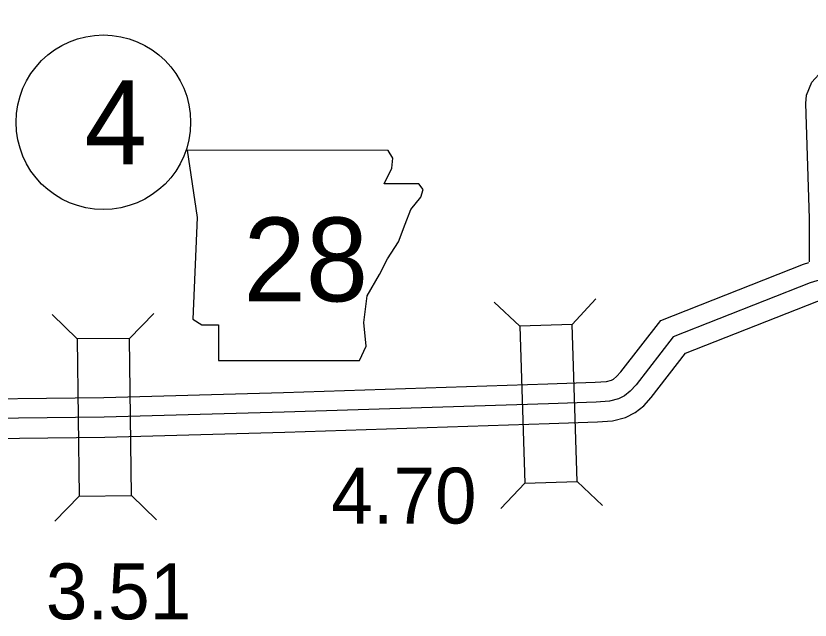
# Model space of a CAD drawing. Extents: x -83719 to 153526, y -11835 to 11446.
# Drawn here: x -2938.4 to -2738.1, y -663.4 to -511.2 of the extents above; entities that cross this region are included whole.
import ezdxf

# ---------------------------------------------------------------- set-up
doc = ezdxf.new("R2010")
doc.units = 0
for name, color, linetype in [('Level 10', 7, 'Continuous'), ('Level 20', 7, 'Continuous'), ('Level 21', 7, 'Continuous'), ('Level 27', 7, 'Continuous'), ('Level 58', 7, 'Continuous'), ('Level 59', 7, 'Continuous')]:
    doc.layers.add(name, color=color, linetype=linetype)

msp = doc.modelspace()

# ---------------------------------------------------------------- linework, layer by layer
at = {"layer": 'Level 10'}
for points in [[(-2738.32, -573.18), (-2738.33, -562.25), (-2739.22, -533.22), (-2739.07, -531.13), (-2737.69, -527.89), (-2735.1, -525.04), (-2720.01, -513.18), (-2717.66, -511.15)], [(-2959.78, -607.83), (-2916.2, -607.31), (-2870.9, -606.06), (-2804.3, -603.92), (-2792.31, -603.49), (-2789.51, -603.29), (-2788.24, -602.98), (-2787.72, -602.71), (-2786.93, -602.07), (-2785.84, -600.89), (-2775.75, -587.89), (-2739.79, -573.74), (-2738.44, -573.32)], [(-2959.1, -617.82), (-2916, -617.3), (-2870.61, -616.06), (-2803.95, -613.92), (-2791.79, -613.47), (-2787.95, -613.21), (-2784.66, -612.39), (-2782.22, -611.11), (-2780.08, -609.4), (-2778.2, -607.36), (-2769.53, -596.19), (-2736.47, -583.18), (-2735.6, -582.91), (-2733.07, -582.78)]]:
    msp.add_lwpolyline(points, dxfattribs=at)
at = {"layer": 'Level 20'}
for p, q in [((-2798.16, -588.92), (-2792.15, -582.5)), ((-2811.36, -589.34), (-2817.78, -583.32)), ((-2922.94, -592.58), (-2929.24, -586.44)), ((-2909.74, -592.43), (-2903.59, -586.13)), ((-2796.89, -628.5), (-2790.47, -634.52)), ((-2810.09, -628.92), (-2816.1, -635.34)), ((-2922.46, -632.18), (-2928.61, -638.48)), ((-2909.27, -632.02), (-2902.97, -638.17))]:
    msp.add_line(p, q, dxfattribs=at)
for points in [[(-2811.36, -589.34), (-2810.09, -628.92), (-2796.89, -628.5), (-2798.16, -588.92)], [(-2922.94, -592.58), (-2922.46, -632.18), (-2909.27, -632.02), (-2909.74, -592.43)]]:
    msp.add_lwpolyline(points, close=True, dxfattribs=at)
at = {"layer": 'Level 21'}
msp.add_lwpolyline([(-2895.2, -545.01), (-2892.66, -561.93), (-2893.79, -587.59), (-2891.54, -589), (-2887.31, -589), (-2887.31, -598.02), (-2851.78, -598.02), (-2850.09, -594.36), (-2850.65, -588.43), (-2849.81, -581.67), (-2846.7, -576.31), (-2844.73, -572.36), (-2841.91, -568.13), (-2840.22, -563.62), (-2838.81, -559.96), (-2836.27, -556.85), (-2835.71, -554.88), (-2836.84, -553.47), (-2845.58, -553.47), (-2843.6, -549.52), (-2843.32, -546.99), (-2844.49, -545.04)], close=True, dxfattribs=at)
at = {"layer": 'Level 27'}
msp.add_circle((-2916.34, -537.97), 22, dxfattribs=at)
at = {"layer": 'Level 59'}
msp.add_lwpolyline([(-2733.32, -577.79), (-2736.48, -577.94), (-2738.13, -578.46), (-2772.64, -592.04), (-2782.02, -604.12), (-2783.51, -605.74), (-2784.97, -606.91), (-2786.45, -607.69), (-2788.73, -608.25), (-2792.05, -608.48), (-2804.13, -608.92), (-2870.76, -611.06), (-2916.1, -612.3), (-2959.44, -612.82)], dxfattribs=at)

# ---------------------------------------------------------------- texts
at = {"layer": 'Level 21'}
msp.add_text('28', height=21.12, dxfattribs=at).set_placement((-2881, -583.1))
at = {"layer": 'Level 27'}
msp.add_text('4', height=21.12, dxfattribs=at).set_placement((-2921.07, -548.53))
at = {"layer": 'Level 58'}
for s, p in [('4.70', (-2858.9, -639.1)), ('3.51', (-2930.83, -663.24))]:
    msp.add_text(s, height=14.08, dxfattribs=at).set_placement(p)

doc.saveas('drawing.dxf')
